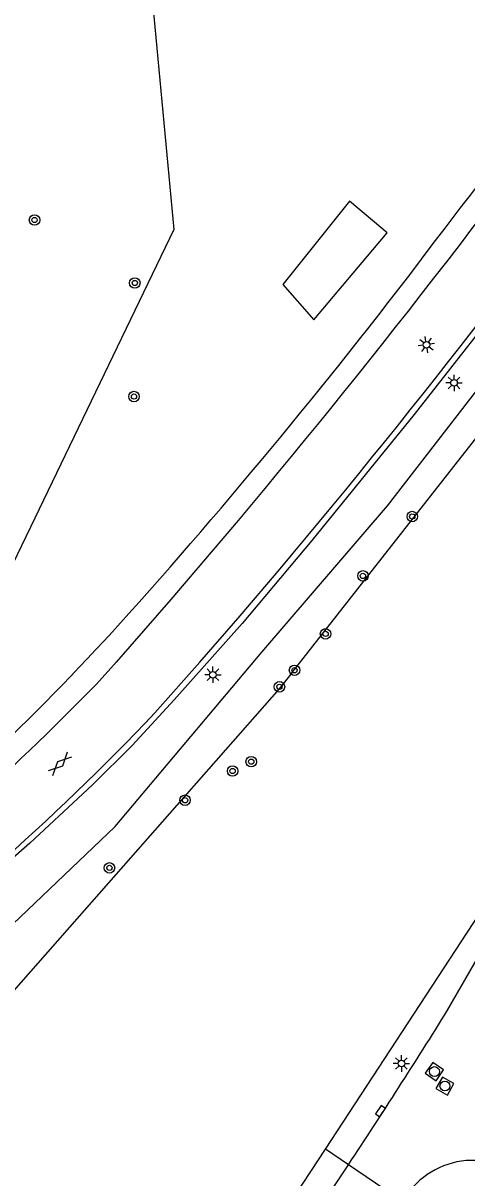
# Model space of a CAD drawing. Extents: x 132999 to 136000, y 398499 to 400501.
# Drawn here: x 134603.4 to 134637.1, y 398961.6 to 399049.4 of the extents above; entities that cross this region are included whole.
import ezdxf

# ---------------------------------------------------------------- set-up
doc = ezdxf.new("R2010")
doc.units = 0
for name, color, linetype in [('gg-afsc-hekwerk', 7, 'Continuous'), ('gg-knt-BGT kruinlijn', 7, 'Continuous'), ('gg-knt-bovenkant onderkant talud', 7, 'Continuous'), ('gg-knt-verharding', 7, 'Continuous'), ('gt-grn-groengrens', 7, 'Continuous'), ('gt-grn-weggrens', 7, 'Continuous'), ('gt-knt-geleideconstructie', 7, 'Continuous'), ('gt-symb-boom', 7, 'Continuous'), ('gt-symb-gesloten verharding', 7, 'Continuous'), ('gt-symb-kolk', 7, 'Continuous'), ('gt-symb-lichtmast', 7, 'Continuous'), ('gt-symb-rioolschacht', 7, 'Continuous')]:
    doc.layers.add(name, color=color, linetype=linetype)

# ---------------------------------------------------------------- blocks, each defined once
blk = doc.blocks.new('gt0-KOLK')
at = {"layer": 'gt-symb-kolk'}
blk.add_lwpolyline([(0, 0), (0.375, 0), (0.375, 0.4), (-0.375, 0.4), (-0.375, 0), (0, 0)], dxfattribs=at)
blk = doc.blocks.new('gt0-BOOM')
at = {"layer": 'gt-symb-boom'}
for radius in [0.4, 0.2]:
    blk.add_circle((0, 0), radius, dxfattribs=at)
blk = doc.blocks.new('gt0-LMAST')
at = {"layer": 'gt-symb-lichtmast'}
for p, q in [((-0.182, 0.173), (-0.447, 0.438)), ((-0.005, 0.246), (-0.005, 0.621)), ((0.172, 0.173), (0.437, 0.438)), ((-0.255, -0.004), (-0.63, -0.004)), ((-0.182, -0.181), (-0.447, -0.446)), ((-0.005, -0.254), (-0.005, -0.629)), ((0.437, -0.446), (0.172, -0.181)), ((0.245, -0.004), (0.62, -0.004))]:
    blk.add_line(p, q, dxfattribs=at)
blk.add_circle((-0.005, -0.004), 0.25, dxfattribs=at)
blk = doc.blocks.new('gt0-RS')
at = {"layer": 'gt-symb-rioolschacht'}
blk.add_lwpolyline([(-0.5, -0.5), (0.5, -0.5), (0.5, 0.5), (-0.5, 0.5)], close=True, dxfattribs=at)
blk.add_circle((0, 0), 0.375, dxfattribs=at)
blk = doc.blocks.new('gt0-GESVH1')
at = {"layer": 'gt-symb-gesloten verharding'}
for p, q in [((-0.992, -0.261), (0.008, 0.239)), ((0.008, -0.261), (-0.992, 0.239)), ((0.008, 0.239), (1.008, -0.261)), ((1.008, 0.239), (0.008, -0.261))]:
    blk.add_line(p, q, dxfattribs=at)

msp = doc.modelspace()

# ---------------------------------------------------------------- linework, layer by layer
at = {"layer": 'gg-afsc-hekwerk'}
for points in [[(134626.376, 398963.758), (134639.423, 398983.697), (134648.441, 399000)], [(134559.121, 398876.042), (134589.665, 398912.521), (134615.782, 398947.569), (134626.376, 398963.758)]]:
    msp.add_lwpolyline(points, dxfattribs=at)
at = {"layer": 'gg-knt-BGT kruinlijn'}
msp.add_lwpolyline([(134623.849, 399000), (134622.87, 398998.75), (134518.04, 398879.48), (134498.17, 398893.37), (134492.994, 398896.613)], dxfattribs=at)
at = {"layer": 'gg-knt-bovenkant onderkant talud'}
msp.add_line((134623.849, 399000), (134643.13, 399024.61), dxfattribs=at)
at = {"layer": 'gg-knt-verharding'}
for p, q in [((134610.512, 399000.795), (134608.979, 398999.115)), ((134616.832, 399000.771), (134613.413, 398996.92))]:
    msp.add_line(p, q, dxfattribs=at)
msp.add_lwpolyline([(134635.658, 398974.312), (134638.766, 398979.717), (134645.931, 398992.258), (134655.675, 399009.372), (134657.194, 399011.968), (134660.982, 399019.274), (134666.71, 399030.24), (134667.372, 399031.449)], dxfattribs=at)
for centre, radius, start, end in [((134154.914, 399401.773), 606.921, 318.648523, 323.414115), ((134188.127, 399374.24), 568.565, 318.93905, 323.97354), ((134467.222, 399136.582), 197.464, 299.2679, 315.88031), ((134477.04, 399126.028), 187.794, 306.20835, 316.56758), ((134185.399, 399254.535), 530.338, 326.59578, 328.10349), ((134637.555, 398956.85), 6.042, 94.65731, 148.32233), ((134637.52, 398956.897), 5.992, 61.05731, 94.36637), ((134181.169, 399257.432), 535.464, 326.11258, 326.58626)]:
    msp.add_arc(centre, radius, start, end, dxfattribs=at)
at = {"layer": 'gt-grn-groengrens'}
for points in [[(134576.954, 399025.281), (134584.853, 399037.33), (134593.64, 399055.984), (134598.838, 399075.459), (134612.607, 399077.692), (134612.416, 399062.776), (134613.346, 399049.903), (134614.871, 399033.675), (134599.963, 399002.792), (134579.944, 399013.272), (134576.954, 399025.281)], [(134628.208, 399035.833), (134623.142, 399029.5), (134625.503, 399026.804), (134631.063, 399033.436), (134628.208, 399035.833)], [(134572.505, 398955.963), (134588.681, 398970.26), (134599.283, 398977.681), (134610.415, 398988.284), (134621.547, 399001.536), (134631.09, 399012.669), (134640.102, 399024.331), (134643.812, 399028.042), (134649.236, 399033.147)]]:
    msp.add_lwpolyline(points, dxfattribs=at)
at = {"layer": 'gt-grn-weggrens'}
for p, q in [((134628.129, 398962.562), (134626.376, 398963.758)), ((134632.22, 398959.772), (134628.129, 398962.562))]:
    msp.add_line(p, q, dxfattribs=at)
at = {"layer": 'gt-knt-geleideconstructie'}
msp.add_lwpolyline([(134670.073, 399072.654), (134663.83, 399062.825), (134657.286, 399052.776), (134649.514, 399041.207), (134643.828, 399033.414), (134640.372, 399028.885), (134633.113, 399019.625), (134625.344, 399010.036), (134620.044, 399003.731), (134614.896, 398997.917), (134611.689, 398994.448), (134608.684, 398991.449), (134603.92, 398987.023), (134599.649, 398983.26), (134596.075, 398980.304), (134591.789, 398976.868)], dxfattribs=at)
for centre, radius, start, end in [((134418.598, 399203.001), 275.06, 322.03773, 326.2435), ((134292.387, 399290.358), 428.394, 318.1374, 323.21), ((134481.644, 399120.155), 173.861, 308.54263, 318.28857)]:
    msp.add_arc(centre, radius, start, end, dxfattribs=at)

# ---------------------------------------------------------------- block references
at = {"layer": 'gt-symb-boom'}
for p in [(134604.284, 399034.407), (134611.898, 399029.62), (134611.835, 399020.982), (134632.973, 399011.858), (134629.228, 399007.341), (134626.388, 399002.931), (134624.032, 399000.166), (134622.884, 398998.907), (134620.742, 398993.215), (134619.326, 398992.507), (134615.713, 398990.281), (134609.971, 398985.139)]:
    msp.add_blockref('gt0-BOOM', p, dxfattribs=at)
at = {"layer": 'gt-symb-gesloten verharding', "rotation": -135.60735300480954}
msp.add_blockref('gt0-GESVH1', (134606.232, 398993.048), dxfattribs=at)
at = {"layer": 'gt-symb-kolk', "rotation": 54.89294013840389}
msp.add_blockref('gt0-KOLK', (134630.715, 398966.522), dxfattribs=at)
at = {"layer": 'gt-symb-lichtmast', "rotation": 53.2562033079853}
msp.add_blockref('gt0-LMAST', (134634.051, 399024.924), dxfattribs=at)
at = {"layer": 'gt-symb-lichtmast'}
for p in [(134636.15, 399022.022), (134617.838, 398999.829), (134632.155, 398970.265)]:
    msp.add_blockref('gt0-LMAST', p, dxfattribs=at)
at = {"layer": 'gt-symb-rioolschacht'}
for p, rotation in [((134634.659, 398969.649), -34.858476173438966), ((134635.451, 398968.546), 150.6695004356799)]:
    msp.add_blockref('gt0-RS', p, dxfattribs=dict(at, rotation=rotation))

doc.saveas('drawing.dxf')
